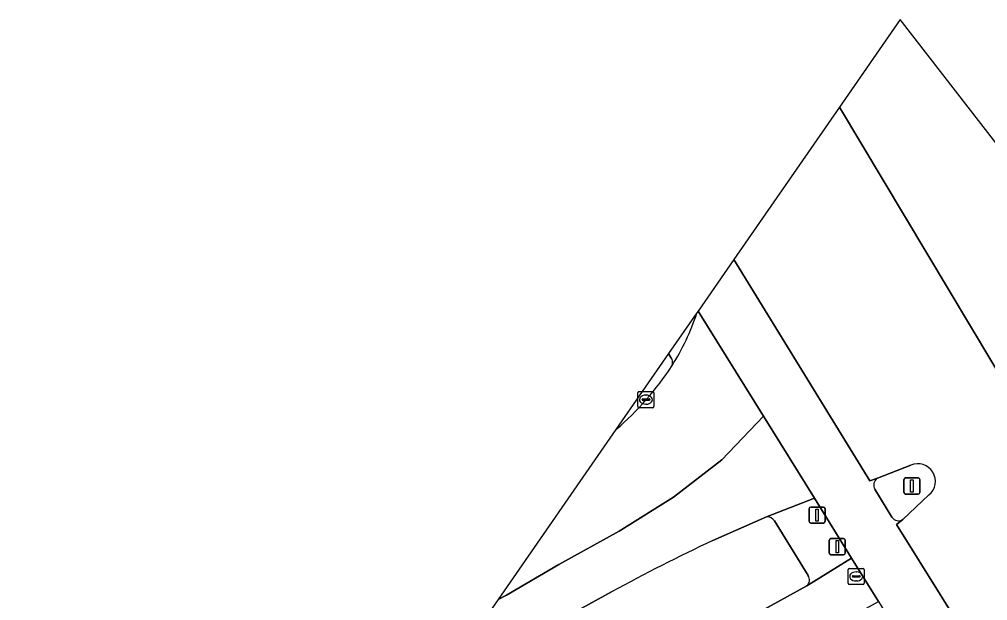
# Model space of a CAD drawing. Extents: x 159039 to 160102, y 381214 to 382524.
# Drawn here: x 159619.1 to 159679.2, y 382487.5 to 382523.7 of the extents above; entities that cross this region are included whole.
import ezdxf

# ---------------------------------------------------------------- set-up
doc = ezdxf.new("R2010")
doc.units = 0
for name, color, linetype in [('IMGEO_Berm_groen', 7, 'Continuous'), ('IMGEO_Fietspad_gesloten', 7, 'Continuous'), ('IMGEO_Kolk', 7, 'Continuous'), ('IMGEO_Rijbaan_regionaal_gesloten', 7, 'Continuous'), ('IMGEO_Rioolput', 7, 'Continuous'), ('IMGEO_Verkeerseiland_gesloten', 7, 'Continuous'), ('IMGEO_Verkeersregelinstallatiepaal', 7, 'Continuous'), ('IMGEO_Voetpad_open', 7, 'Continuous')]:
    doc.layers.add(name, color=color, linetype=linetype)

msp = doc.modelspace()

# ---------------------------------------------------------------- linework, layer by layer
at = {"layer": 'IMGEO_Berm_groen'}
for points in [[(159659.56, 382502.658), (159659.417, 382502.889), (159656.145, 382498.172)], [(159665.507, 382492.755), (159662.16, 382491.276)], [(159668.09, 382489.096), (159665.998, 382492.498)], [(159631.922, 382468.583), (159632.172, 382468.723), (159636.183, 382470.931), (159668.016, 382488.457)], [(159655.875, 382488.093), (159645.021, 382482.133), (159640.613, 382475.777), (159631.922, 382468.583)]]:
    msp.add_lwpolyline(points, dxfattribs=at)
for centre, radius, start, end in [((159659.167, 382502.345), 0.503, 336.83967, 38.54053), ((159644.115, 382512.229), 18.502, 310.55681, 326.98237), ((159665.524, 382492.191), 0.565, 32.97705, 91.76589), ((159712.806, 382383.476), 119.105, 115.16488, 118.55443), ((159667.658, 382488.822), 0.511, 314.42401, 32.36446)]:
    msp.add_arc(centre, radius, start, end, dxfattribs=at)
at = {"layer": 'IMGEO_Fietspad_gesloten'}
for points in [[(159672.401, 382495.143), (159671.923, 382494.992), (159663.469, 382508.732), (159661.252, 382505.534)], [(159661.252, 382505.534), (159665.312, 382498.998), (159668.477, 382493.903), (159670.781, 382490.18), (159672.458, 382487.481), (159674.088, 382484.859), (159675.753, 382482.18), (159679.106, 382483.405), (159673.579, 382492.28), (159673.977, 382492.579)], [(159673.294, 382492.738), (159672.246, 382494.463)]]:
    msp.add_lwpolyline(points, dxfattribs=at)
for centre, radius, start, end in [((159672.645, 382494.73), 0.48, 120.5628, 213.75585), ((159673.716, 382493.003), 0.498, 212.1818, 301.6085)]:
    msp.add_arc(centre, radius, start, end, dxfattribs=at)
at = {"layer": 'IMGEO_Kolk'}
for p, q in [((159657.504, 382499.604), (159657.504, 382500.456)), ((159657.579, 382500.53), (159658.431, 382500.53)), ((159658.505, 382500.456), (159658.505, 382499.604)), ((159657.763, 382500.024), (159657.763, 382500.036)), ((159658.201, 382499.987), (159657.803, 382499.987)), ((159657.806, 382500.073), (159658.204, 382500.073)), ((159657.992, 382500.31), (159658.017, 382500.31)), ((159658.247, 382500.036), (159658.247, 382500.024)), ((159658.431, 382499.53), (159657.579, 382499.53)), ((159658.015, 382499.75), (159657.99, 382499.75))]:
    msp.add_line(p, q, dxfattribs=at)
for points in [[(159657.504, 382499.604), (159657.504, 382500.456)], [(159657.579, 382500.53), (159658.431, 382500.53)], [(159658.505, 382500.456), (159658.505, 382499.604)], [(159658.431, 382499.53), (159657.579, 382499.53)]]:
    msp.add_lwpolyline(points, dxfattribs=at)
for centre, radius, start, end in [((159657.581, 382500.454), 0.0765, 91.55205, 178.44795), ((159657.581, 382500.454), 0.0765, 91.55205, 178.44795), ((159658.429, 382500.454), 0.0765, 1.55205, 88.44795), ((159658.429, 382500.454), 0.0765, 1.55205, 88.44795), ((159657.803, 382500.033), 0.0403, 85.87752, 175.75265), ((159657.8, 382500.023), 0.0366, 178.93798, 274.71019), ((159658.204, 382500.03), 0.043, 264.86636, 352.45326), ((159658.208, 382500.035), 0.0386, 1.73085, 96.63898), ((159657.581, 382499.606), 0.0765, 181.55205, 268.44795), ((159657.581, 382499.606), 0.0765, 181.55205, 268.44795), ((159658.429, 382499.606), 0.0765, 271.55205, 358.44795), ((159658.429, 382499.606), 0.0765, 271.55205, 358.44795)]:
    msp.add_arc(centre, radius, start, end, dxfattribs=at)
for centre, major_axis, ratio, start_param, end_param in [((159657.991, 382500.03), (-0.387, 0.002), 0.722429, 4.712389, 7.853982), ((159658.016, 382500.03), (-0.39, 0.002), 0.717154, 1.570796, 4.712389)]:
    msp.add_ellipse(centre, major_axis=major_axis, ratio=ratio, start_param=start_param, end_param=end_param, dxfattribs=at)
at = {"layer": 'IMGEO_Rijbaan_regionaal_gesloten'}
for points in [[(159673.818, 382523.653), (159670.032, 382518.194), (159694.402, 382477.498), (159694.683, 382476.945), (159696.482, 382474.224), (159699.666, 382476.654), (159702.653, 382478.934), (159700.954, 382481.721), (159698.96, 382484.946), (159697.12, 382487.948)], [(159696.917, 382488.355), (159681.486, 382513.771), (159673.818, 382523.653)], [(159670.032, 382518.194), (159663.469, 382508.732), (159671.923, 382494.992), (159672.401, 382495.143), (159674.475, 382495.956)], [(159694.683, 382476.945), (159694.402, 382477.498), (159670.032, 382518.194)], [(159648.82, 382487.61), (159649.329, 382487.89), (159652.587, 382489.784), (159656.335, 382491.853), (159659.723, 382493.965), (159662.722, 382496.298), (159665.312, 382498.998), (159661.252, 382505.534), (159661.17, 382505.416)], [(159662.16, 382491.276), (159665.507, 382492.755), (159668.477, 382493.903), (159665.312, 382498.998), (159662.722, 382496.298), (159659.723, 382493.965), (159656.335, 382491.853), (159652.587, 382489.784), (159649.329, 382487.89), (159648.82, 382487.61)], [(159656.145, 382498.172), (159648.82, 382487.61)], [(159675.597, 382494.109), (159673.977, 382492.579), (159673.579, 382492.28), (159679.106, 382483.405), (159679.742, 382483.6), (159680.369, 382483.712)], [(159648.82, 382487.61), (159645.021, 382482.133), (159655.875, 382488.093)]]:
    msp.add_lwpolyline(points, dxfattribs=at)
msp.add_lwpolyline([(159619.056, 382457.934), (159626.139, 382461.824), (159633.187, 382465.694), (159640.148, 382469.517), (159647.118, 382473.433), (159654.11, 382477.309), (159661.102, 382481.185), (159672.458, 382487.481), (159670.781, 382490.18), (159668.016, 382488.457), (159636.183, 382470.931), (159632.172, 382468.723), (159631.922, 382468.583)], close=True, dxfattribs=at)
for centre, radius, start, end in [((159647.711, 382509.761), 14.143, 327.42727, 342.10828), ((159644.115, 382512.229), 18.502, 310.55681, 326.98237), ((159674.909, 382494.955), 1.091, 309.10603, 113.44895), ((159712.806, 382383.476), 119.105, 115.16488, 118.55443)]:
    msp.add_arc(centre, radius, start, end, dxfattribs=at)
at = {"layer": 'IMGEO_Rioolput'}
for p, q in [((159670.653, 382489.547), (159671.505, 382489.547)), ((159670.578, 382488.621), (159670.578, 382489.473)), ((159670.837, 382489.041), (159670.837, 382489.053)), ((159671.275, 382489.004), (159670.877, 382489.004)), ((159670.88, 382489.09), (159671.278, 382489.09)), ((159671.066, 382489.327), (159671.091, 382489.327)), ((159671.321, 382489.053), (159671.321, 382489.041)), ((159671.579, 382489.473), (159671.579, 382488.621)), ((159671.505, 382488.547), (159670.653, 382488.547)), ((159671.089, 382488.767), (159671.064, 382488.767))]:
    msp.add_line(p, q, dxfattribs=at)
for points in [[(159670.653, 382489.547), (159671.505, 382489.547)], [(159670.578, 382488.621), (159670.578, 382489.473)], [(159671.579, 382489.473), (159671.579, 382488.621)], [(159671.505, 382488.547), (159670.653, 382488.547)]]:
    msp.add_lwpolyline(points, dxfattribs=at)
for centre, radius, start, end in [((159670.655, 382489.471), 0.0765, 91.55205, 178.44795), ((159670.655, 382489.471), 0.0765, 91.55205, 178.44795), ((159671.503, 382489.471), 0.0765, 1.55205, 88.44795), ((159671.503, 382489.471), 0.0765, 1.55205, 88.44795), ((159670.877, 382489.05), 0.0403, 85.87752, 175.75265), ((159670.874, 382489.04), 0.0366, 178.93798, 274.71019), ((159671.278, 382489.047), 0.043, 264.86636, 352.45326), ((159671.282, 382489.052), 0.0386, 1.73085, 96.63898), ((159670.655, 382488.623), 0.0765, 181.55205, 268.44795), ((159670.655, 382488.623), 0.0765, 181.55205, 268.44795), ((159671.503, 382488.623), 0.0765, 271.55205, 358.44795), ((159671.503, 382488.623), 0.0765, 271.55205, 358.44795)]:
    msp.add_arc(centre, radius, start, end, dxfattribs=at)
for centre, major_axis, ratio, start_param, end_param in [((159671.065, 382489.047), (-0.387, 0.002), 0.722429, 4.712389, 7.853982), ((159671.09, 382489.047), (-0.39, 0.002), 0.717154, 1.570796, 4.712389)]:
    msp.add_ellipse(centre, major_axis=major_axis, ratio=ratio, start_param=start_param, end_param=end_param, dxfattribs=at)
at = {"layer": 'IMGEO_Verkeerseiland_gesloten'}
for points in [[(159674.475, 382495.956), (159672.401, 382495.143)], [(159672.246, 382494.463), (159673.294, 382492.738)], [(159673.977, 382492.579), (159675.597, 382494.109)]]:
    msp.add_lwpolyline(points, dxfattribs=at)
for centre, radius, start, end in [((159674.909, 382494.955), 1.091, 309.10603, 113.44895), ((159672.645, 382494.73), 0.48, 120.5628, 213.75585), ((159673.716, 382493.003), 0.498, 212.1818, 301.6085)]:
    msp.add_arc(centre, radius, start, end, dxfattribs=at)
at = {"layer": 'IMGEO_Verkeersregelinstallatiepaal'}
for p, q in [((159674.042, 382494.265), (159674.042, 382495.065)), ((159674.042, 382495.065), (159674.042, 382494.265)), ((159674.142, 382495.165), (159674.932, 382495.165)), ((159674.932, 382495.165), (159674.142, 382495.165)), ((159675.032, 382495.065), (159675.032, 382494.265)), ((159675.032, 382494.265), (159675.032, 382495.065)), ((159674.932, 382494.165), (159674.142, 382494.165)), ((159674.142, 382494.165), (159674.932, 382494.165)), ((159668.151, 382492.461), (159668.151, 382493.261)), ((159668.151, 382493.261), (159668.151, 382492.461)), ((159668.251, 382493.361), (159669.041, 382493.361)), ((159669.041, 382493.361), (159668.251, 382493.361)), ((159669.141, 382493.261), (159669.141, 382492.461)), ((159669.141, 382492.461), (159669.141, 382493.261)), ((159669.041, 382492.361), (159668.251, 382492.361)), ((159668.251, 382492.361), (159669.041, 382492.361)), ((159669.505, 382491.398), (159670.295, 382491.398)), ((159670.295, 382491.398), (159669.505, 382491.398)), ((159669.405, 382490.498), (159669.405, 382491.298)), ((159669.405, 382491.298), (159669.405, 382490.498)), ((159670.395, 382491.298), (159670.395, 382490.498)), ((159670.395, 382490.498), (159670.395, 382491.298)), ((159670.295, 382490.398), (159669.505, 382490.398)), ((159669.505, 382490.398), (159670.295, 382490.398))]:
    msp.add_line(p, q, dxfattribs=at)
for points in [[(159674.462, 382495.04), (159674.612, 382495.04), (159674.612, 382494.29), (159674.462, 382494.29), (159674.462, 382495.04)], [(159668.571, 382493.236), (159668.721, 382493.236), (159668.721, 382492.486), (159668.571, 382492.486), (159668.571, 382493.236)], [(159669.825, 382491.273), (159669.975, 382491.273), (159669.975, 382490.523), (159669.825, 382490.523), (159669.825, 382491.273)]]:
    msp.add_lwpolyline(points, dxfattribs=at)
for centre, start, end in [((159674.142, 382495.065), 90, 180), ((159674.142, 382495.065), 90, 180), ((159674.932, 382495.065), 0, 90), ((159674.932, 382495.065), 360, 90), ((159674.142, 382494.265), 180, 270), ((159674.142, 382494.265), 180, 270), ((159674.932, 382494.265), 270, 0), ((159674.932, 382494.265), 270, 0), ((159668.251, 382493.261), 90, 180), ((159668.251, 382493.261), 90, 180), ((159669.041, 382493.261), 0, 90), ((159669.041, 382493.261), 360, 90), ((159668.251, 382492.461), 180, 270), ((159668.251, 382492.461), 180, 270), ((159669.041, 382492.461), 270, 0), ((159669.041, 382492.461), 270, 0), ((159669.505, 382491.298), 90, 180), ((159669.505, 382491.298), 90, 180), ((159670.295, 382491.298), 0, 90), ((159670.295, 382491.298), 360, 90), ((159669.505, 382490.498), 180, 270), ((159669.505, 382490.498), 180, 270), ((159670.295, 382490.498), 270, 0), ((159670.295, 382490.498), 270, 0)]:
    msp.add_arc(centre, 0.1, start, end, dxfattribs=at)
at = {"layer": 'IMGEO_Voetpad_open'}
for points in [[(159661.17, 382505.416), (159659.417, 382502.889), (159659.56, 382502.658)], [(159668.016, 382488.457), (159670.781, 382490.18), (159668.477, 382493.903), (159665.507, 382492.755)], [(159665.998, 382492.498), (159668.09, 382489.096)]]:
    msp.add_lwpolyline(points, dxfattribs=at)
for centre, radius, start, end in [((159647.711, 382509.761), 14.143, 327.42727, 342.10828), ((159659.167, 382502.345), 0.503, 336.83967, 38.54053), ((159665.524, 382492.191), 0.565, 32.97705, 91.76589), ((159667.658, 382488.822), 0.511, 314.42401, 32.36446)]:
    msp.add_arc(centre, radius, start, end, dxfattribs=at)

doc.saveas('drawing.dxf')
